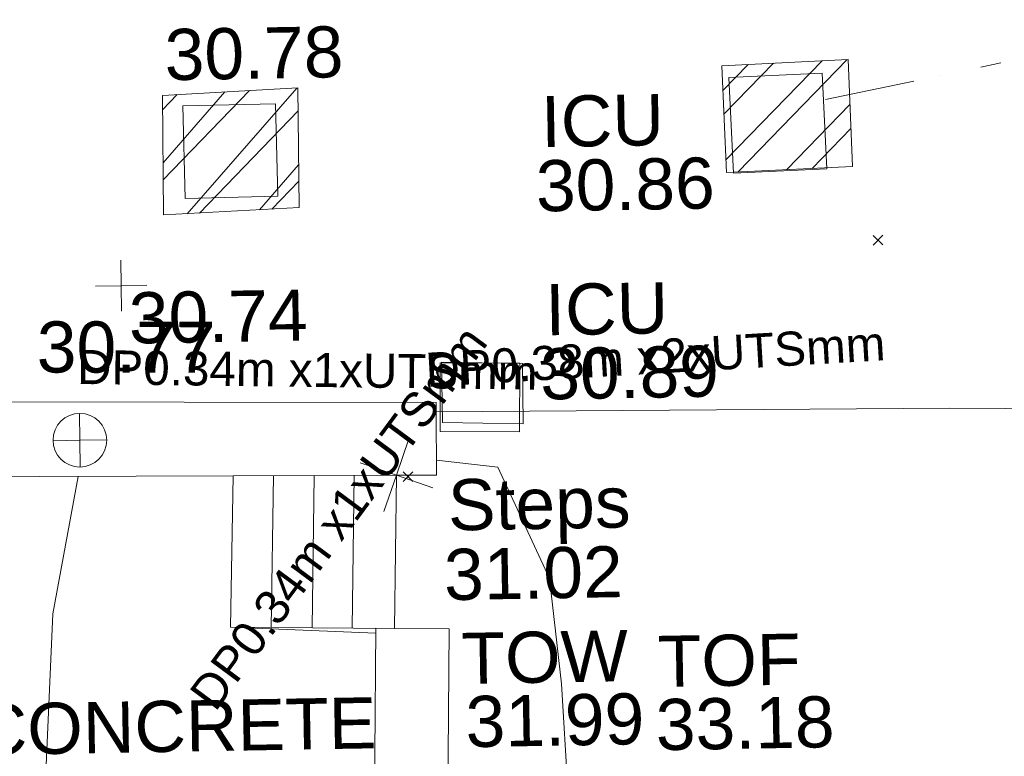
# Model space of a CAD drawing. Header units: millimetres. Extents: x -290717 to 520720, y -103372 to 287762.
# Tile 296 of 375: x 123008 to 130229, y 243323 to 248726. Entities that reach past the tile are written whole.
import ezdxf

# ---------------------------------------------------------------- set-up
doc = ezdxf.new("R2010")
doc.units = ezdxf.units.MM
for name, pattern in [('IMPORT-HIDDEN2 _3_', [4762.5, 3175, -1587.5]), ('IMPORT-UG_DRAINAGE_SURFACE_QLB4 _2_', [2700, 1500, -300.0000000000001, 0, -250, 150, -300.0000000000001, 0, -200]), ('IMPORT-UG_ELEC_LV_QLB2 _2_', [2700, 1500, -300.0000000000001, 0, -250, 150, -300.0000000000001, 0, -200]), ('IMPORT-UG_ELEC_STREET LIGHTING_QLB2 _2_', [2700, 1500, -300.0000000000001, 0, -250, 150, -300.0000000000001, 0, -200])]:
    doc.linetypes.add(name, pattern=pattern)
for name, color, linetype, lineweight, true_color in [('00_TOPO_TOP_OF_WALL', 7, 'Continuous', 9, 0x666666), ('00_UAV_CONCRETE', 9, 'Continuous', 9, 0x808080), ('00_UAV_LEVEL_SPOT', 7, 'Continuous', 9, 0x666666), ('00_UAV_SERV_IC', 5, 'Continuous', 9, 0x0000ff), ('00_UAV_STEPS', 7, 'Continuous', 9, 0x666666), ('00_UAV_TOP_OF_FENCE', 6, 'Continuous', 9, 0xff00ff), ('00_UAV_TOP_OF_WALL', 7, 'Continuous', 9, 0x666666), ('00_UAV_WALL', 7, 'Continuous', 9, 0x7c00a5), ('01_DTM_CONTOUR_MJR', 7, 'Continuous', 9, 0x7f3f00), ('01_DTM_CONTOUR_MNR', 7, 'Continuous', 9, 0xa5a552), ('12333-PUM-2D-U-0001-C01 - Rev2_REVIT IMPORT_dwg', 7, 'Continuous', 9, 0x767676), ('PUM-CHAMBER EXTENTS', 6, 'IMPORT-HIDDEN2 _3_', 9, 0xff00ff), ('PUM-ELECTRIC-LV-QLB2', 1, 'IMPORT-UG_ELEC_LV_QLB2 _2_', 9, 0xff0000), ('PUM-ELECTRIC-MH', 1, 'Continuous', 9, 0xff0000), ('PUM-SURFACE-QLB4', 4, 'IMPORT-UG_DRAINAGE_SURFACE_QLB4 _2_', 9, 0x00ffff)]:
    doc.layers.add(name, color=color, linetype=linetype, lineweight=lineweight, true_color=true_color)
doc.layers.add('00_UAV_SURVEY_TEXT', color=7, linetype='Continuous', lineweight=9)
doc.layers.add('GEN-TEXT', color=7, linetype='Continuous', lineweight=9)
doc.styles.add('Arial_1', font='arial.ttf', dxfattribs={"height": 250})
doc.styles.add('Swis721 Lt BT_2', font='swissl.ttf', dxfattribs={"height": 375})
pattern_1 = [(45, (-533641079.65, -725615854.3560001), (-265.1650429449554, 265.1650429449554), []), (45, (-533640902.873, -725615854.3560001), (-265.1650429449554, 265.1650429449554), [])]

# ---------------------------------------------------------------- blocks, each defined once
blk = doc.blocks.new('12333-PUM-2D-U-0001-C01 - Rev2_REVIT IMPORT_dwg_MSL_Node_Linework_1-2077247-Site Location Plan Existing')
at = {"layer": '00_UAV_STEPS', "color": 254, "true_color": 0xcccccc, "flags": 128}
for points in [[(256.5421955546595, 704.8438894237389), (0, 0), (-704.8438894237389, 256.5421955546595)], [(704.8438894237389, -256.5421955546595), (0, 0), (-256.5421955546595, -704.8438894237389)]]:
    blk.add_lwpolyline(points, dxfattribs=at)
blk = doc.blocks.new('12333-PUM-2D-U-0001-C01 - Rev2_REVIT IMPORT_dwg_TOW-2077249-Site Location Plan Existing')
at = {"layer": '00_TOPO_TOP_OF_WALL', "color": 254, "true_color": 0xcccccc, "flags": 128}
for points in [[(0, 525.0554400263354), (0, 0), (-525.0554401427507, 0)], [(525.0554401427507, 0), (0, 0), (0, -525.0554400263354)]]:
    blk.add_lwpolyline(points, dxfattribs=at)
at = {"layer": '00_TOPO_TOP_OF_WALL', "color": 254, "true_color": 0xcccccc}
blk.add_circle((0, 0), 525.0554401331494, dxfattribs=at)
blk = doc.blocks.new('12333-PUM-2D-U-0001-C01 - Rev2_REVIT IMPORT_dwg_UAV-2077255-Site Location Plan Existing')
at = {"layer": '00_UAV_LEVEL_SPOT', "color": 254, "true_color": 0xcccccc, "flags": 128}
for points in [[(500.0000000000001, 0), (0, 0), (0, 500.0000000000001)], [(0, -500.0000000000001), (0, 0), (-500.0000000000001, 0)]]:
    blk.add_lwpolyline(points, dxfattribs=at)
blk = doc.blocks.new('12333-PUM-2D-U-0001-C01 - Rev2_REVIT IMPORT_dwg_MGS62954_T2_Galway_ITM_3d_Rev1-2077680-Site Location Plan Existing')
at = {"layer": '00_UAV_CONCRETE', "color": 254, "true_color": 0xcccccc}
blk.add_line((534030756.5595388, 725797481.3604916), (534031822.5870562, 725797419.2366352), dxfattribs=at)
at = {"layer": '00_UAV_CONCRETE', "color": 254, "true_color": 0xcccccc, "flags": 128}
blk.add_lwpolyline([(534032294.4580168, 725799035.6183711), (534036059.5120001, 725798996.016), (534037293.8931367, 725798967.9121127), (534039441.512, 725798919.016), (534041168.5120001, 725799106.016), (534042099.512, 725799306.016), (534042137.7626033, 725799148.185841), (534042202.512, 725798881.0160002), (534042722.512, 725798864.016), (534045376.512, 725801310.0160002), (534045821.4053404, 725801703.0127381), (534049268.512, 725804748.016), (534049267.1745948, 725805146.2952645), (534049263.9968542, 725806092.6264325)], dxfattribs=at)
at = {"layer": '00_UAV_SERV_IC', "color": 254, "true_color": 0xcccccc, "flags": 128}
for points in [[(534034503.006, 725800746.9585), (534034482.006, 725801448.9584999), (534035168.1544469, 725801469.4843082), (534035189.154447, 725800767.4843081)], [(534030476.006, 725801309.9585), (534031155.006, 725801313.9585), (534031159.0017771, 725800635.6753484), (534030480.0017771, 725800631.6753483)], [(534032330.0230001, 725799392.7385001), (534032912.023, 725799380.7385001), (534032901.6488253, 725798877.5910302), (534032319.6488253, 725798889.5910301)]]:
    blk.add_lwpolyline(points, close=True, dxfattribs=at)
at = {"layer": '00_UAV_STEPS', "color": 254, "true_color": 0xcccccc}
for p, q in [((534031093.5766928, 725798587.6725059), (534031055.158201, 725797474.2203107)), ((534031355.5125296, 725797467.0381476), (534031391.2830499, 725798583.5364732)), ((534031683.2544811, 725798579.4801158), (534031650.6503139, 725797459.9807243))]:
    blk.add_line(p, q, dxfattribs=at)
at = {"layer": '00_UAV_STEPS', "color": 254, "true_color": 0xcccccc, "flags": 128}
blk.add_lwpolyline([(534030756.5595388, 725797481.3604916), (534030795.8229109, 725798591.8091973), (534031994.2650043, 725798575.1592484), (534031960.0624321, 725797452.5819688)], close=True, dxfattribs=at)
at = {"layer": '00_UAV_WALL', "color": 254, "true_color": 0xcccccc, "flags": 128}
for points in [[(534025713.02202, 725799229.0279396), (534030446.4721144, 725799137.6940099), (534032295.5120001, 725799102.0160002), (534032294.4580168, 725799035.6183711), (534032287.0795109, 725798570.7957666), (534031994.2650043, 725798575.1592485)], [(534030795.822911, 725798591.8091975), (534025818.7296135, 725798660.9559269), (534025703.5377153, 725798662.5562873)], [(534031753.4734582, 725794671.0112041), (534031823.5077575, 725797455.8473052), (534031960.0624321, 725797452.5819688)], [(534031960.0624321, 725797452.5819688), (534032360.316206, 725797442.5162086), (534032290.3402563, 725794660.0003103)]]:
    blk.add_lwpolyline(points, dxfattribs=at)
at = {"layer": '01_DTM_CONTOUR_MJR', "color": 254, "true_color": 0xcccccc, "flags": 128}
blk.add_lwpolyline([(534029280.1068463, 725794721.7388283), (534029457.1964334, 725797603.7159852), (534029659.5154867, 725798607.5959102)], dxfattribs=at)
at = {"layer": '01_DTM_CONTOUR_MNR', "color": 254, "true_color": 0xcccccc, "flags": 128}
blk.add_lwpolyline([(534032288.8154557, 725798680.1548132), (534032739.4337764, 725798621.2616775), (534033101.9131552, 725797797.5320183), (534033176.736551, 725797024.8255866), (534033210.0000001, 725796250), (534033043.0886436, 725795940.4416037), (534032353.1478028, 725795025.4505229), (534032329.9485652, 725794659.1879619)], dxfattribs=at)
at = {"xscale": 0.375, "yscale": 0.375, "zscale": 0.375}
for name, p in [('12333-PUM-2D-U-0001-C01 - Rev2_REVIT IMPORT_dwg_UAV-2077255-Site Location Plan Existing', (534030000, 725800000.0000001)), ('12333-PUM-2D-U-0001-C01 - Rev2_REVIT IMPORT_dwg_TOW-2077249-Site Location Plan Existing', (534029677.006, 725798871.9585)), ('12333-PUM-2D-U-0001-C01 - Rev2_REVIT IMPORT_dwg_MSL_Node_Linework_1-2077247-Site Location Plan Existing', (534031994.2650043, 725798575.1592484))]:
    blk.add_blockref(name, p, dxfattribs=at)
at = {"layer": '00_UAV_LEVEL_SPOT', "insert": (534030051.8765643, 725799949.1441548), "char_height": 375, "width": 1495.902363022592, "attachment_point": 1, "line_spacing_factor": 1.005061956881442, "style": 'Swis721 Lt BT_2'}
blk.add_mtext('30.74', dxfattribs=at)
at = {"layer": '00_UAV_SERV_IC', "color": 251, "true_color": 0x666666, "char_height": 375, "attachment_point": 1, "line_spacing_factor": 1.005061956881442, "style": 'Swis721 Lt BT_2'}
for s, insert, width in [('30.78', (534030347.913987, 725801875.6826633), 1495.902363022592), ('ICU', (534033098.5189405, 725801336.375025), 1021.012723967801), ('30.86', (534033053.69079, 725800865.9960241), 1495.902363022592), ('ICU', (534033105.8039841, 725799956.5489393), 1021.012723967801), ('30.89', (534033060.9758336, 725799486.1699384), 1495.902363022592)]:
    blk.add_mtext(s, dxfattribs=dict(at, insert=insert, width=width))
at = {"layer": '00_UAV_STEPS', "char_height": 375, "attachment_point": 1, "line_spacing_factor": 1.005061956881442, "style": 'Swis721 Lt BT_2'}
for s, insert, width in [('Steps', (534032367.38959, 725798537.708056), 1552.889119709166), ('31.02', (534032329.870169, 725798027.5865486), 1495.902363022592)]:
    blk.add_mtext(s, dxfattribs=dict(at, insert=insert, width=width))
at = {"layer": '00_UAV_SURVEY_TEXT', "color": 251, "true_color": 0x666666, "insert": (534028875.8000001, 725796950.6296078), "char_height": 375, "width": 3286.236302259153, "attachment_point": 1, "line_spacing_factor": 1.005061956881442, "style": 'Swis721 Lt BT_2'}
blk.add_mtext('CONCRETE', dxfattribs=at)
at = {"layer": '00_UAV_TOP_OF_FENCE', "color": 251, "true_color": 0x666666, "char_height": 375, "attachment_point": 1, "line_spacing_factor": 1.005061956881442, "style": 'Swis721 Lt BT_2'}
for s, insert, width in [('TOF', (534033885.7560149, 725797363.396855), 1163.479615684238), ('33.18', (534033863.3323733, 725796900.0201502), 1495.902363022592)]:
    blk.add_mtext(s, dxfattribs=dict(at, insert=insert, width=width))
at = {"layer": '00_UAV_TOP_OF_WALL', "char_height": 375, "attachment_point": 1, "line_spacing_factor": 1.005061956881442, "style": 'Swis721 Lt BT_2'}
for s, insert, width in [('TOW', (534032446.6400138, 725797410.3989679), 1343.937678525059), ('31.99', (534032469.1019211, 725796946.5510452), 1495.902363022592)]:
    blk.add_mtext(s, dxfattribs=dict(at, insert=insert, width=width))
at = {"layer": '00_UAV_WALL', "color": 251, "true_color": 0x666666, "insert": (534029376.7330639, 725799749.3500792), "char_height": 375, "width": 1495.902363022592, "attachment_point": 1, "rotation": 358.8945907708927, "line_spacing_factor": 1.005061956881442, "style": 'Swis721 Lt BT_2'}
blk.add_mtext('30.77', dxfattribs=at)
blk = doc.blocks.new('12333-PUM-2D-U-0001-C01 - Rev2_REVIT IMPORT_dwg-1620468-Site Location Plan Existing')
at = {"layer": 'PUM-CHAMBER EXTENTS', "true_color": 0xffaaff}
h = blk.add_hatch(dxfattribs=at)
h.set_pattern_fill('FP_3', color=211, style=0, pattern_type=2)
h.set_pattern_definition(pattern_1)
h.paths.add_polyline_path([(393372.3501529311, 184897.6438213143), (394298.3501529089, 184926.6438212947), (394279.3501527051, 185710.6438211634), (393353.3501528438, 185681.6438212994)])
h = blk.add_hatch(dxfattribs=at)
h.set_pattern_fill('FP_3', color=211, style=0, pattern_type=2)
h.set_pattern_definition(pattern_1)
h.paths.add_polyline_path([(389240.3501530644, 184658.6438214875), (390234.350152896, 184695.6438213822), (390241.3501528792, 185572.6438213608), (389247.3501529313, 185535.6438213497)])
at = {"layer": 'GEN-TEXT', "color": 253, "true_color": 0xaaaaaa}
for p, q in [((394439.9948138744, 184347.2884822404), (394510.7054919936, 184417.9991603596)), ((394510.7054919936, 184347.2884822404), (394439.9948138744, 184417.9991603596)), ((390963.9948138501, 182673.2884822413), (391034.7054919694, 182743.9991603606)), ((391034.7054919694, 182673.2884822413), (390963.9948138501, 182743.9991603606))]:
    blk.add_line(p, q, dxfattribs=at)
at = {"layer": 'PUM-CHAMBER EXTENTS', "color": 211, "linetype": 'Continuous', "true_color": 0xffaaff, "flags": 128}
for points in [[(394298.3501529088, 184926.6438212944), (393372.3501529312, 184897.643821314), (393353.3501528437, 185681.6438212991), (394279.3501527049, 185710.6438211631)], [(390234.3501528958, 184695.643821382), (390241.350152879, 185572.6438213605), (389247.3501529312, 185535.6438213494), (389240.3501530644, 184658.6438214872)]]:
    blk.add_lwpolyline(points, close=True, dxfattribs=at)
at = {"layer": 'PUM-ELECTRIC-MH', "color": 21, "true_color": 0xffaaaa, "flags": 128}
blk.add_lwpolyline([(391850.350152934, 183080.6438213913), (391852.3501529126, 183523.6438213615), (391260.3501528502, 183543.6438213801), (391258.3501528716, 183100.6438212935)], close=True, dxfattribs=at)
at = {"layer": 'PUM-SURFACE-QLB4', "color": 131, "true_color": 0xaaffff}
blk.add_line((400064.3501528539, 186554.6438213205), (394107.3501529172, 185420.6438213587), dxfattribs=at)
blk.add_blockref('12333-PUM-2D-U-0001-C01 - Rev2_REVIT IMPORT_dwg_MGS62954_T2_Galway_ITM_3d_Rev1-2077680-Site Location Plan Existing', (-533641079.6498471, -725615854.3561786))
at = {"layer": 'PUM-ELECTRIC-LV-QLB2', "char_height": 250, "width": 4027.951129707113, "attachment_point": 2, "line_spacing_factor": 0.9417779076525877, "style": 'Arial_1'}
for s, insert, rotation in [('DP0.34m x1xUTSmm', (390384.4475048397, 182493.4677850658), 52.489952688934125), ('DP0.38m x2xUTSmm', (392822.5791618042, 183682.7908699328), 2.3375035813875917), ('DP0.34m x1xUTSmm', (390277.8610248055, 183630.076520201), 358.29031541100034)]:
    blk.add_mtext(s, dxfattribs=dict(at, insert=insert, rotation=rotation))

msp = doc.modelspace()

# ---------------------------------------------------------------- block references
at = {"layer": '12333-PUM-2D-U-0001-C01 - Rev2_REVIT IMPORT_dwg', "color": 254, "linetype": 'IMPORT-UG_ELEC_STREET LIGHTING_QLB2 _2_', "true_color": 0xffd4d4, "rotation": 0.9999999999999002}
msp.add_blockref('12333-PUM-2D-U-0001-C01 - Rev2_REVIT IMPORT_dwg-1620468-Site Location Plan Existing', (-261895.0770586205, 55869.5817132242), dxfattribs=at)

doc.saveas('drawing.dxf')
